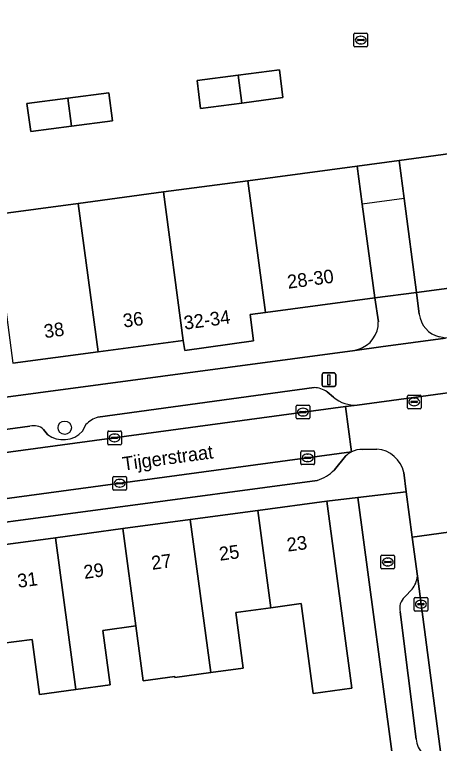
# Model space of a CAD drawing. Extents: x 163147 to 163550, y 380933 to 381639.
# Drawn here: x 163292.3 to 163323.4, y 381463.3 to 381516.7 of the extents above; entities that cross this region are included whole.
import ezdxf

# ---------------------------------------------------------------- set-up
doc = ezdxf.new("R2010")
doc.units = 0
for name, color, linetype in [('IMGEO_Boom', 7, 'Continuous'), ('IMGEO_Brandkraan', 7, 'Continuous'), ('IMGEO_Erf', 7, 'Continuous'), ('IMGEO_Kolk', 7, 'Continuous'), ('IMGEO_Lichtmast', 7, 'Continuous'), ('IMGEO_Openbare_ruimte_label', 7, 'Continuous'), ('IMGEO_Pand', 7, 'Continuous'), ('IMGEO_Pand_nummerreeks', 7, 'Continuous'), ('IMGEO_Pand_overbouw', 7, 'Continuous'), ('IMGEO_Parkeervlak_open', 7, 'Continuous'), ('IMGEO_Rijbaan_lokaal_open', 7, 'Continuous'), ('IMGEO_Rioolput', 7, 'Continuous'), ('IMGEO_Voetpad_open', 7, 'Continuous')]:
    doc.layers.add(name, color=color, linetype=linetype)

msp = doc.modelspace()

# ---------------------------------------------------------------- linework, layer by layer
at = {"layer": 'IMGEO_Boom'}
msp.add_circle((163295.942, 381486.471), 0.489, dxfattribs=at)
at = {"layer": 'IMGEO_Brandkraan'}
for p, q in [((163319.113, 381476.203), (163319.113, 381477.055)), ((163319.188, 381477.129), (163320.04, 381477.129)), ((163320.114, 381477.055), (163320.114, 381476.203)), ((163319.372, 381476.623), (163319.372, 381476.635)), ((163319.81, 381476.586), (163319.412, 381476.586)), ((163319.415, 381476.672), (163319.813, 381476.672)), ((163319.601, 381476.909), (163319.626, 381476.909)), ((163319.856, 381476.635), (163319.856, 381476.623)), ((163320.04, 381476.129), (163319.188, 381476.129)), ((163319.624, 381476.349), (163319.599, 381476.349))]:
    msp.add_line(p, q, dxfattribs=at)
for points in [[(163319.113, 381476.203), (163319.113, 381477.055)], [(163319.188, 381477.129), (163320.04, 381477.129)], [(163320.114, 381477.055), (163320.114, 381476.203)], [(163320.04, 381476.129), (163319.188, 381476.129)]]:
    msp.add_lwpolyline(points, dxfattribs=at)
for centre, radius, start, end in [((163319.19, 381477.053), 0.0765, 91.552, 178.448), ((163319.19, 381477.053), 0.0765, 91.552, 178.448), ((163320.038, 381477.053), 0.0765, 1.552, 88.448), ((163320.038, 381477.053), 0.0765, 1.552, 88.448), ((163319.412, 381476.632), 0.0403, 85.8775, 175.7526), ((163319.409, 381476.622), 0.0366, 178.938, 274.7102), ((163319.813, 381476.629), 0.043, 264.8664, 352.4533), ((163319.817, 381476.634), 0.0386, 1.7309, 96.639), ((163319.19, 381476.205), 0.0765, 181.552, 268.448), ((163319.19, 381476.205), 0.0765, 181.552, 268.448), ((163320.038, 381476.205), 0.0765, 271.552, 358.448), ((163320.038, 381476.205), 0.0765, 271.552, 358.448)]:
    msp.add_arc(centre, radius, start, end, dxfattribs=at)
for centre, major_axis, ratio, start_param, end_param in [((163319.6, 381476.629), (-0.387, 0.002), 0.722429, 4.712389, 7.853982), ((163319.625, 381476.629), (-0.39, 0.002), 0.717154, 1.570796, 4.712389)]:
    msp.add_ellipse(centre, major_axis=major_axis, ratio=ratio, start_param=start_param, end_param=end_param, dxfattribs=at)
at = {"layer": 'IMGEO_Erf'}
for points in [[(163290.692, 381502.077), (163296.934, 381502.909), (163303.175, 381503.742), (163309.37, 381504.568), (163317.378, 381505.636), (163320.439, 381506.043), (163328.504, 381507.143), (163334.606, 381507.974), (163340.83, 381508.823), (163347.054, 381509.671), (163353.278, 381510.52), (163359.502, 381511.368), (163365.726, 381512.217), (163371.951, 381513.065), (163378.25, 381513.924), (163378.437, 381512.446), (163386.81, 381513.506), (163391.494, 381521.713), (163396.616, 381518.793), (163399.995, 381524.821), (163394.095, 381528.2), (163395.21, 381530.178), (163389.772, 381533.219)], [(163386.878, 381501.46), (163390.622, 381508.099), (163381.921, 381506.929), (163382.408, 381503.275), (163379.644, 381502.906), (163373.418, 381502.075), (163367.191, 381501.244), (163360.965, 381500.413), (163354.738, 381499.581), (163348.512, 381498.75), (163342.285, 381497.919), (163336.059, 381497.088), (163336.166, 381496.323), (163331.126, 381495.675), (163330.852, 381497.601), (163329.792, 381497.46), (163321.723, 381496.388), (163321.893, 381494.988), (163321.919, 381494.8)], [(163318.922, 381494.237), (163318.661, 381495.981), (163310.661, 381494.917), (163309.522, 381494.766), (163309.778, 381492.833), (163304.747, 381492.136), (163304.629, 381492.87), (163298.388, 381492.035), (163292.147, 381491.201)], [(163258.765, 381484.37), (163261.264, 381484.648), (163317.206, 381492.135), (163317.453, 381492.211)], [(163320.182, 381460.738), (163317.426, 381481.364), (163315.145, 381481.079), (163316.984, 381467.378), (163314.145, 381466.997), (163313.261, 381473.58), (163311.041, 381473.282), (163308.479, 381472.938), (163309.028, 381468.85), (163306.649, 381468.53), (163304.011, 381468.176), (163304.004, 381468.23), (163301.7, 381467.921), (163301.158, 381471.961), (163298.734, 381471.62), (163299.271, 381467.623), (163296.756, 381467.285), (163294.094, 381466.927), (163293.552, 381470.963), (163291.273, 381470.657)]]:
    msp.add_lwpolyline(points, dxfattribs=at)
for points in [[(163308.654, 381512.291), (163311.675, 381512.685), (163311.936, 381510.654), (163308.918, 381510.262), (163305.9, 381509.869), (163305.649, 381511.9)], [(163296.172, 381510.61), (163299.174, 381511.003), (163299.433, 381508.966), (163296.441, 381508.572), (163293.449, 381508.177), (163293.165, 381510.216)]]:
    msp.add_lwpolyline(points, close=True, dxfattribs=at)
for centre, radius, start, end in [((163323.85, 381495.018), 1.944, 186.4506, 256.5394), ((163316.863, 381494.184), 2.059, 286.64, 1.4702)]:
    msp.add_arc(centre, radius, start, end, dxfattribs=at)
at = {"layer": 'IMGEO_Kolk'}
for p, q in [((163312.894, 381487.187), (163312.894, 381488.039)), ((163312.969, 381488.113), (163313.821, 381488.113)), ((163313.196, 381487.656), (163313.594, 381487.656)), ((163313.382, 381487.893), (163313.407, 381487.893)), ((163313.895, 381488.039), (163313.895, 381487.187)), ((163313.821, 381487.113), (163312.969, 381487.113)), ((163313.153, 381487.607), (163313.153, 381487.619)), ((163313.591, 381487.57), (163313.193, 381487.57)), ((163313.405, 381487.333), (163313.38, 381487.333)), ((163313.637, 381487.619), (163313.637, 381487.607)), ((163299.091, 381485.3), (163299.091, 381486.152)), ((163299.166, 381486.226), (163300.018, 381486.226)), ((163300.092, 381486.152), (163300.092, 381485.3)), ((163299.35, 381485.72), (163299.35, 381485.732)), ((163299.788, 381485.683), (163299.39, 381485.683)), ((163299.393, 381485.769), (163299.791, 381485.769)), ((163299.579, 381486.006), (163299.604, 381486.006)), ((163299.834, 381485.732), (163299.834, 381485.72)), ((163300.018, 381485.226), (163299.166, 381485.226)), ((163299.602, 381485.446), (163299.577, 381485.446)), ((163313.248, 381483.837), (163313.248, 381484.689)), ((163313.323, 381484.763), (163314.175, 381484.763)), ((163313.736, 381484.543), (163313.761, 381484.543)), ((163314.249, 381484.689), (163314.249, 381483.837)), ((163313.507, 381484.257), (163313.507, 381484.269)), ((163313.945, 381484.22), (163313.547, 381484.22)), ((163313.55, 381484.306), (163313.948, 381484.306)), ((163313.759, 381483.983), (163313.734, 381483.983)), ((163313.991, 381484.269), (163313.991, 381484.257)), ((163314.175, 381483.763), (163313.323, 381483.763)), ((163299.477, 381481.973), (163299.477, 381482.825)), ((163299.552, 381482.899), (163300.404, 381482.899)), ((163300.478, 381482.825), (163300.478, 381481.973)), ((163299.736, 381482.393), (163299.736, 381482.405)), ((163300.174, 381482.356), (163299.776, 381482.356)), ((163299.779, 381482.442), (163300.177, 381482.442)), ((163299.965, 381482.679), (163299.99, 381482.679)), ((163300.22, 381482.405), (163300.22, 381482.393)), ((163300.404, 381481.899), (163299.552, 381481.899)), ((163299.988, 381482.119), (163299.963, 381482.119)), ((163321.544, 381473.111), (163321.544, 381473.963)), ((163321.619, 381474.037), (163322.471, 381474.037)), ((163322.032, 381473.817), (163322.057, 381473.817)), ((163322.545, 381473.963), (163322.545, 381473.111)), ((163321.803, 381473.531), (163321.803, 381473.543)), ((163322.241, 381473.494), (163321.843, 381473.494)), ((163321.846, 381473.58), (163322.244, 381473.58)), ((163322.055, 381473.257), (163322.03, 381473.257)), ((163322.287, 381473.543), (163322.287, 381473.531)), ((163322.471, 381473.037), (163321.619, 381473.037))]:
    msp.add_line(p, q, dxfattribs=at)
for points in [[(163312.894, 381487.187), (163312.894, 381488.039)], [(163312.969, 381488.113), (163313.821, 381488.113)], [(163313.895, 381488.039), (163313.895, 381487.187)], [(163313.821, 381487.113), (163312.969, 381487.113)], [(163299.091, 381485.3), (163299.091, 381486.152)], [(163299.166, 381486.226), (163300.018, 381486.226)], [(163300.092, 381486.152), (163300.092, 381485.3)], [(163300.018, 381485.226), (163299.166, 381485.226)], [(163313.248, 381483.837), (163313.248, 381484.689)], [(163313.323, 381484.763), (163314.175, 381484.763)], [(163314.249, 381484.689), (163314.249, 381483.837)], [(163314.175, 381483.763), (163313.323, 381483.763)], [(163299.477, 381481.973), (163299.477, 381482.825)], [(163299.552, 381482.899), (163300.404, 381482.899)], [(163300.478, 381482.825), (163300.478, 381481.973)], [(163300.404, 381481.899), (163299.552, 381481.899)], [(163321.544, 381473.111), (163321.544, 381473.963)], [(163321.619, 381474.037), (163322.471, 381474.037)], [(163322.545, 381473.963), (163322.545, 381473.111)], [(163322.471, 381473.037), (163321.619, 381473.037)]]:
    msp.add_lwpolyline(points, dxfattribs=at)
for centre, radius, start, end in [((163312.971, 381488.037), 0.0765, 91.552, 178.448), ((163312.971, 381488.037), 0.0765, 91.552, 178.448), ((163313.193, 381487.616), 0.0403, 85.8775, 175.7526), ((163313.598, 381487.618), 0.0386, 1.7309, 96.639), ((163313.819, 381488.037), 0.0765, 1.552, 88.448), ((163313.819, 381488.037), 0.0765, 1.552, 88.448), ((163312.971, 381487.189), 0.0765, 181.552, 268.448), ((163312.971, 381487.189), 0.0765, 181.552, 268.448), ((163313.19, 381487.606), 0.0366, 178.938, 274.7102), ((163313.594, 381487.613), 0.043, 264.8664, 352.4533), ((163313.819, 381487.189), 0.0765, 271.552, 358.448), ((163313.819, 381487.189), 0.0765, 271.552, 358.448), ((163299.168, 381486.15), 0.0765, 91.552, 178.448), ((163299.168, 381486.15), 0.0765, 91.552, 178.448), ((163300.016, 381486.15), 0.0765, 1.552, 88.448), ((163300.016, 381486.15), 0.0765, 1.552, 88.448), ((163299.39, 381485.729), 0.0403, 85.8775, 175.7526), ((163299.387, 381485.719), 0.0366, 178.938, 274.7102), ((163299.791, 381485.726), 0.043, 264.8664, 352.4533), ((163299.795, 381485.731), 0.0386, 1.7309, 96.639), ((163299.168, 381485.302), 0.0765, 181.552, 268.448), ((163299.168, 381485.302), 0.0765, 181.552, 268.448), ((163300.016, 381485.302), 0.0765, 271.552, 358.448), ((163300.016, 381485.302), 0.0765, 271.552, 358.448), ((163313.325, 381484.687), 0.0765, 91.552, 178.448), ((163313.325, 381484.687), 0.0765, 91.552, 178.448), ((163314.173, 381484.687), 0.0765, 1.552, 88.448), ((163314.173, 381484.687), 0.0765, 1.552, 88.448), ((163313.547, 381484.266), 0.0403, 85.8775, 175.7526), ((163313.544, 381484.256), 0.0366, 178.938, 274.7102), ((163313.948, 381484.263), 0.043, 264.8664, 352.4533), ((163313.952, 381484.268), 0.0386, 1.7309, 96.639), ((163313.325, 381483.839), 0.0765, 181.552, 268.448), ((163313.325, 381483.839), 0.0765, 181.552, 268.448), ((163314.173, 381483.839), 0.0765, 271.552, 358.448), ((163314.173, 381483.839), 0.0765, 271.552, 358.448), ((163299.554, 381482.823), 0.0765, 91.552, 178.448), ((163299.554, 381482.823), 0.0765, 91.552, 178.448), ((163300.402, 381482.823), 0.0765, 1.552, 88.448), ((163300.402, 381482.823), 0.0765, 1.552, 88.448), ((163299.776, 381482.402), 0.0403, 85.8775, 175.7526), ((163299.773, 381482.392), 0.0366, 178.938, 274.7102), ((163300.177, 381482.399), 0.043, 264.8664, 352.4533), ((163300.181, 381482.404), 0.0386, 1.7309, 96.639), ((163299.554, 381481.975), 0.0765, 181.552, 268.448), ((163299.554, 381481.975), 0.0765, 181.552, 268.448), ((163300.402, 381481.975), 0.0765, 271.552, 358.448), ((163300.402, 381481.975), 0.0765, 271.552, 358.448), ((163321.621, 381473.961), 0.0765, 91.552, 178.448), ((163321.621, 381473.961), 0.0765, 91.552, 178.448), ((163322.469, 381473.961), 0.0765, 1.552, 88.448), ((163322.469, 381473.961), 0.0765, 1.552, 88.448), ((163321.843, 381473.54), 0.0403, 85.8775, 175.7526), ((163321.84, 381473.53), 0.0366, 178.938, 274.7102), ((163322.244, 381473.537), 0.043, 264.8664, 352.4533), ((163322.248, 381473.542), 0.0386, 1.7309, 96.639), ((163321.621, 381473.113), 0.0765, 181.552, 268.448), ((163321.621, 381473.113), 0.0765, 181.552, 268.448), ((163322.469, 381473.113), 0.0765, 271.552, 358.448), ((163322.469, 381473.113), 0.0765, 271.552, 358.448)]:
    msp.add_arc(centre, radius, start, end, dxfattribs=at)
for centre, major_axis, ratio, start_param, end_param in [((163313.381, 381487.613), (-0.387, 0.002), 0.722429, 4.712389, 7.853982), ((163313.406, 381487.613), (-0.39, 0.002), 0.717154, 1.570796, 4.712389), ((163299.578, 381485.726), (-0.387, 0.002), 0.722429, 4.712389, 7.853982), ((163299.603, 381485.726), (-0.39, 0.002), 0.717154, 1.570796, 4.712389), ((163313.735, 381484.263), (-0.387, 0.002), 0.722429, 4.712389, 7.853982), ((163313.76, 381484.263), (-0.39, 0.002), 0.717154, 1.570796, 4.712389), ((163299.964, 381482.399), (-0.387, 0.002), 0.722429, 4.712389, 7.853982), ((163299.989, 381482.399), (-0.39, 0.002), 0.717154, 1.570796, 4.712389), ((163322.031, 381473.537), (-0.387, 0.002), 0.722429, 4.712389, 7.853982), ((163322.056, 381473.537), (-0.39, 0.002), 0.717154, 1.570796, 4.712389)]:
    msp.add_ellipse(centre, major_axis=major_axis, ratio=ratio, start_param=start_param, end_param=end_param, dxfattribs=at)
at = {"layer": 'IMGEO_Lichtmast'}
for p, q in [((163314.81, 381489.58), (163314.81, 381490.38)), ((163314.81, 381490.38), (163314.81, 381489.58)), ((163314.91, 381490.48), (163315.7, 381490.48)), ((163315.7, 381490.48), (163314.91, 381490.48)), ((163315.8, 381490.38), (163315.8, 381489.58)), ((163315.8, 381489.58), (163315.8, 381490.38)), ((163315.7, 381489.48), (163314.91, 381489.48)), ((163314.91, 381489.48), (163315.7, 381489.48))]:
    msp.add_line(p, q, dxfattribs=at)
msp.add_lwpolyline([(163315.23, 381490.355), (163315.38, 381490.355), (163315.38, 381489.605), (163315.23, 381489.605), (163315.23, 381490.355)], dxfattribs=at)
for centre, start, end in [((163314.91, 381490.38), 90, 180), ((163314.91, 381490.38), 90, 180), ((163315.7, 381490.38), 0, 90), ((163315.7, 381490.38), 360, 90), ((163314.91, 381489.58), 180, 270), ((163314.91, 381489.58), 180, 270), ((163315.7, 381489.58), 270, 0), ((163315.7, 381489.58), 270, 0)]:
    msp.add_arc(centre, 0.1, start, end, dxfattribs=at)
at = {"layer": 'IMGEO_Pand'}
for points in [[(163308.654, 381512.291), (163305.649, 381511.9), (163305.9, 381509.869), (163308.918, 381510.262)], [(163308.654, 381512.291), (163308.918, 381510.262), (163311.936, 381510.654), (163311.675, 381512.685)], [(163296.172, 381510.61), (163293.165, 381510.216), (163293.449, 381508.177), (163296.441, 381508.572)], [(163296.172, 381510.61), (163296.441, 381508.572), (163299.433, 381508.966), (163299.174, 381511.003)], [(163328.504, 381507.143), (163320.439, 381506.043), (163320.808, 381503.267), (163321.723, 381496.388), (163329.792, 381497.46)], [(163317.378, 381505.636), (163309.37, 381504.568), (163310.661, 381494.917), (163318.661, 381495.981), (163317.747, 381502.86)], [(163309.37, 381504.568), (163303.175, 381503.742), (163304.629, 381492.87), (163304.747, 381492.136), (163309.778, 381492.833), (163309.522, 381494.766), (163310.661, 381494.917)], [(163303.175, 381503.742), (163296.934, 381502.909), (163298.388, 381492.035), (163304.629, 381492.87)], [(163296.934, 381502.909), (163290.692, 381502.077), (163292.147, 381491.201), (163298.388, 381492.035)], [(163311.041, 381473.282), (163313.261, 381473.58), (163314.145, 381466.997), (163316.984, 381467.378), (163315.145, 381481.079), (163310.085, 381480.4)], [(163306.649, 381468.53), (163309.028, 381468.85), (163308.479, 381472.938), (163311.041, 381473.282), (163310.085, 381480.4), (163305.144, 381479.736)], [(163305.144, 381479.736), (163300.203, 381479.073), (163301.158, 381471.961), (163301.7, 381467.921), (163304.004, 381468.23), (163304.011, 381468.176), (163306.649, 381468.53)], [(163300.203, 381479.073), (163295.262, 381478.409), (163296.756, 381467.285), (163299.271, 381467.623), (163298.734, 381471.62), (163301.158, 381471.961)], [(163296.756, 381467.285), (163295.262, 381478.409), (163290.321, 381477.746), (163291.273, 381470.657), (163293.552, 381470.963), (163294.094, 381466.927)]]:
    msp.add_lwpolyline(points, close=True, dxfattribs=at)
at = {"layer": 'IMGEO_Pand_overbouw'}
msp.add_lwpolyline([(163320.808, 381503.267), (163317.747, 381502.86), (163318.661, 381495.981), (163321.723, 381496.388)], close=True, dxfattribs=at)
at = {"layer": 'IMGEO_Parkeervlak_open'}
for points in [[(163314.219, 381489.413), (163298.375, 381487.235)], [(163315.638, 381488.696), (163315.17, 381489.104)], [(163259.34, 381480.286), (163316.51, 381488.013), (163317.382, 381488.131)], [(163293.395, 381486.571), (163261.936, 381482.315)], [(163297.497, 381486.693), (163297.241, 381486.224)], [(163294.687, 381485.981), (163294.397, 381486.338)], [(163316.954, 381484.694), (163259.772, 381476.964), (163259.453, 381476.921)], [(163315.702, 381483.381), (163316.505, 381484.373)], [(163284.484, 381478.585), (163314.435, 381482.61)], [(163327.639, 381431.061), (163321.781, 381475.592)], [(163321.392, 381474.64), (163320.856, 381474.071)], [(163320.521, 381472.981), (163321.687, 381463.643)]]:
    msp.add_lwpolyline(points, dxfattribs=at)
for centre, radius, start, end in [((163314.117, 381487.483), 1.933, 57.0104, 86.9895), ((163317.219, 381490.601), 2.475, 230.3125, 273.7862), ((163298.942, 381485.334), 1.984, 106.6126, 136.7625), ((163293.701, 381485.617), 1.002, 46.0124, 107.8063), ((163295.835, 381487.455), 1.869, 232.0898, 318.7803), ((163317.753, 381483.102), 1.781, 116.65, 134.4736), ((163313.655, 381485.318), 2.818, 286.0632, 316.5799), ((163320.063, 381475.739), 1.724, 320.423, 355.1258), ((163321.565, 381473.256), 1.08, 131.0552, 194.7763), ((163323.582, 381463.867), 1.908, 186.7485, 223.1575)]:
    msp.add_arc(centre, radius, start, end, dxfattribs=at)
at = {"layer": 'IMGEO_Rijbaan_lokaal_open'}
for points in [[(163320.439, 381506.043), (163317.378, 381505.636), (163317.747, 381502.86), (163318.661, 381495.981), (163321.723, 381496.388), (163320.808, 381503.267)], [(163259.34, 381480.286), (163259.772, 381476.964), (163316.954, 381484.694), (163316.51, 381488.013)], [(163325.105, 381476.415), (163324.774, 381478.904), (163321.405, 381478.446), (163321.781, 381475.592), (163327.639, 381431.061), (163327.996, 381430.242), (163331.211, 381430.682), (163331.157, 381430.873)]]:
    msp.add_lwpolyline(points, close=True, dxfattribs=at)
for points in [[(163321.893, 381494.988), (163321.723, 381496.388), (163318.661, 381495.981), (163318.922, 381494.237)], [(163321.919, 381494.8), (163321.893, 381494.988)], [(163317.453, 381492.211), (163317.206, 381492.135), (163319.114, 381492.391), (163323.846, 381493.024), (163323.398, 381493.128)], [(163329.226, 381486.202), (163330.427, 381486.487), (163330.578, 381486.471), (163330.736, 381486.454), (163330.288, 381489.877), (163317.382, 381488.131), (163316.51, 381488.013), (163316.954, 381484.694)], [(163317.775, 381484.885), (163318.815, 381484.909)], [(163320.783, 381483.177), (163320.966, 381481.782), (163321.405, 381478.446), (163324.774, 381478.904), (163324.634, 381479.959)]]:
    msp.add_lwpolyline(points, dxfattribs=at)
for centre, radius, start, end in [((163323.85, 381495.018), 1.944, 186.4506, 256.5394), ((163316.863, 381494.184), 2.059, 286.64, 1.4702), ((163317.755, 381483.112), 1.773, 89.3459, 116.8471), ((163318.647, 381482.734), 2.181, 11.713, 85.5862)]:
    msp.add_arc(centre, radius, start, end, dxfattribs=at)
at = {"layer": 'IMGEO_Rioolput'}
for p, q in [((163317.136, 381514.45), (163317.136, 381515.302)), ((163317.211, 381515.376), (163318.063, 381515.376)), ((163317.395, 381514.87), (163317.395, 381514.882)), ((163317.438, 381514.919), (163317.836, 381514.919)), ((163317.624, 381515.156), (163317.649, 381515.156)), ((163317.879, 381514.882), (163317.879, 381514.87)), ((163318.137, 381515.302), (163318.137, 381514.45)), ((163318.063, 381514.376), (163317.211, 381514.376)), ((163317.833, 381514.833), (163317.435, 381514.833)), ((163317.647, 381514.596), (163317.622, 381514.596)), ((163321.049, 381487.934), (163321.049, 381488.786)), ((163321.124, 381488.86), (163321.976, 381488.86)), ((163322.05, 381488.786), (163322.05, 381487.934)), ((163321.308, 381488.354), (163321.308, 381488.366)), ((163321.746, 381488.317), (163321.348, 381488.317)), ((163321.351, 381488.403), (163321.749, 381488.403)), ((163321.537, 381488.64), (163321.562, 381488.64)), ((163321.792, 381488.366), (163321.792, 381488.354)), ((163321.976, 381487.86), (163321.124, 381487.86)), ((163321.56, 381488.08), (163321.535, 381488.08))]:
    msp.add_line(p, q, dxfattribs=at)
for points in [[(163317.136, 381514.45), (163317.136, 381515.302)], [(163317.211, 381515.376), (163318.063, 381515.376)], [(163318.137, 381515.302), (163318.137, 381514.45)], [(163318.063, 381514.376), (163317.211, 381514.376)], [(163321.049, 381487.934), (163321.049, 381488.786)], [(163321.124, 381488.86), (163321.976, 381488.86)], [(163322.05, 381488.786), (163322.05, 381487.934)], [(163321.976, 381487.86), (163321.124, 381487.86)]]:
    msp.add_lwpolyline(points, dxfattribs=at)
for centre, radius, start, end in [((163317.213, 381515.3), 0.0765, 91.552, 178.448), ((163317.213, 381515.3), 0.0765, 91.552, 178.448), ((163317.435, 381514.879), 0.0403, 85.8775, 175.7526), ((163317.432, 381514.869), 0.0366, 178.938, 274.7102), ((163317.836, 381514.876), 0.043, 264.8664, 352.4533), ((163317.84, 381514.881), 0.0386, 1.7309, 96.639), ((163318.061, 381515.3), 0.0765, 1.552, 88.448), ((163318.061, 381515.3), 0.0765, 1.552, 88.448), ((163317.213, 381514.452), 0.0765, 181.552, 268.448), ((163317.213, 381514.452), 0.0765, 181.552, 268.448), ((163318.061, 381514.452), 0.0765, 271.552, 358.448), ((163318.061, 381514.452), 0.0765, 271.552, 358.448), ((163321.126, 381488.784), 0.0765, 91.552, 178.448), ((163321.126, 381488.784), 0.0765, 91.552, 178.448), ((163321.974, 381488.784), 0.0765, 1.552, 88.448), ((163321.974, 381488.784), 0.0765, 1.552, 88.448), ((163321.348, 381488.363), 0.0403, 85.8775, 175.7526), ((163321.345, 381488.353), 0.0366, 178.938, 274.7102), ((163321.749, 381488.36), 0.043, 264.8664, 352.4533), ((163321.753, 381488.365), 0.0386, 1.7309, 96.639), ((163321.126, 381487.936), 0.0765, 181.552, 268.448), ((163321.126, 381487.936), 0.0765, 181.552, 268.448), ((163321.974, 381487.936), 0.0765, 271.552, 358.448), ((163321.974, 381487.936), 0.0765, 271.552, 358.448)]:
    msp.add_arc(centre, radius, start, end, dxfattribs=at)
for centre, major_axis, ratio, start_param, end_param in [((163317.623, 381514.876), (-0.387, 0.002), 0.722429, 4.712389, 7.853982), ((163317.648, 381514.876), (-0.39, 0.002), 0.717154, 1.570796, 4.712389), ((163321.536, 381488.36), (-0.387, 0.002), 0.722429, 4.712389, 7.853982), ((163321.561, 381488.36), (-0.39, 0.002), 0.717154, 1.570796, 4.712389)]:
    msp.add_ellipse(centre, major_axis=major_axis, ratio=ratio, start_param=start_param, end_param=end_param, dxfattribs=at)
at = {"layer": 'IMGEO_Voetpad_open'}
for points in [[(163386.878, 381501.46), (163323.846, 381493.024), (163319.114, 381492.391), (163317.206, 381492.135), (163261.264, 381484.648), (163258.765, 381484.37)], [(163317.382, 381488.131), (163330.288, 381489.877)], [(163298.375, 381487.235), (163314.219, 381489.413)], [(163315.17, 381489.104), (163315.638, 381488.696)], [(163261.936, 381482.315), (163293.395, 381486.571)], [(163297.241, 381486.224), (163297.497, 381486.693)], [(163294.397, 381486.338), (163294.687, 381485.981)], [(163318.815, 381484.909), (163317.775, 381484.885)], [(163316.505, 381484.373), (163315.702, 381483.381)], [(163300.203, 381479.073), (163305.144, 381479.736), (163310.085, 381480.4), (163315.145, 381481.079), (163317.426, 381481.364), (163320.966, 381481.782), (163320.783, 381483.177)], [(163314.435, 381482.61), (163284.484, 381478.585)], [(163321.781, 381475.592), (163321.405, 381478.446), (163320.966, 381481.782), (163317.426, 381481.364), (163320.182, 381460.738), (163320.234, 381460.349), (163320.414, 381458.998), (163321.337, 381452.092), (163321.765, 381448.936), (163322.174, 381445.923), (163321.521, 381445.835), (163321.784, 381443.899), (163322.455, 381438.947), (163323.127, 381433.996), (163323.367, 381432.223), (163324.023, 381432.311), (163324.454, 381429.13), (163324.867, 381426.088), (163322.459, 381425.762), (163322.717, 381423.862), (163323.397, 381418.843), (163323.618, 381417.368), (163324.291, 381412.301)], [(163254.604, 381472.77), (163258.081, 381473.453), (163260.555, 381473.749), (163265.615, 381474.428), (163270.556, 381475.092), (163275.497, 381475.755), (163280.438, 381476.419), (163285.379, 381477.082), (163290.321, 381477.746), (163295.262, 381478.409), (163300.203, 381479.073)], [(163320.856, 381474.071), (163321.392, 381474.64)], [(163321.687, 381463.643), (163320.521, 381472.981)]]:
    msp.add_lwpolyline(points, dxfattribs=at)
for centre, radius, start, end in [((163314.117, 381487.483), 1.933, 57.0104, 86.9895), ((163317.219, 381490.601), 2.475, 230.3125, 273.7862), ((163298.942, 381485.334), 1.984, 106.6126, 136.7625), ((163293.701, 381485.617), 1.002, 46.0124, 107.8063), ((163295.835, 381487.455), 1.869, 232.0898, 318.7803), ((163317.753, 381483.102), 1.781, 116.65, 134.4736), ((163317.755, 381483.112), 1.773, 89.3459, 116.8471), ((163318.647, 381482.734), 2.181, 11.713, 85.5862), ((163313.655, 381485.318), 2.818, 286.0632, 316.5799), ((163320.063, 381475.739), 1.724, 320.423, 355.1258), ((163321.565, 381473.256), 1.08, 131.0552, 194.7763), ((163323.582, 381463.867), 1.908, 186.7485, 223.1575)]:
    msp.add_arc(centre, radius, start, end, dxfattribs=at)

# ---------------------------------------------------------------- texts
at = {"layer": 'IMGEO_Openbare_ruimte_label'}
msp.add_text('Tijgerstraat', height=1, rotation=7.8142, dxfattribs=at).set_placement((163300.24, 381483.321))
at = {"layer": 'IMGEO_Pand_nummerreeks'}
for s, rotation, p in [('28-30', 7.5745, (163312.314, 381496.65)), ('36', 7.6203, (163300.28, 381493.802)), ('32-34', 7.8896, (163304.737, 381493.648)), ('38', 7.6203, (163294.486, 381493.027)), ('23', 7.6476, (163312.282, 381477.385)), ('25', 7.6476, (163307.319, 381476.718)), ('27', 7.649, (163302.356, 381476.053)), ('29', 7.6476, (163297.393, 381475.386)), ('31', 7.6476, (163292.543, 381474.734))]:
    msp.add_text(s, height=1, rotation=rotation, dxfattribs=at).set_placement(p)

doc.saveas('drawing.dxf')
